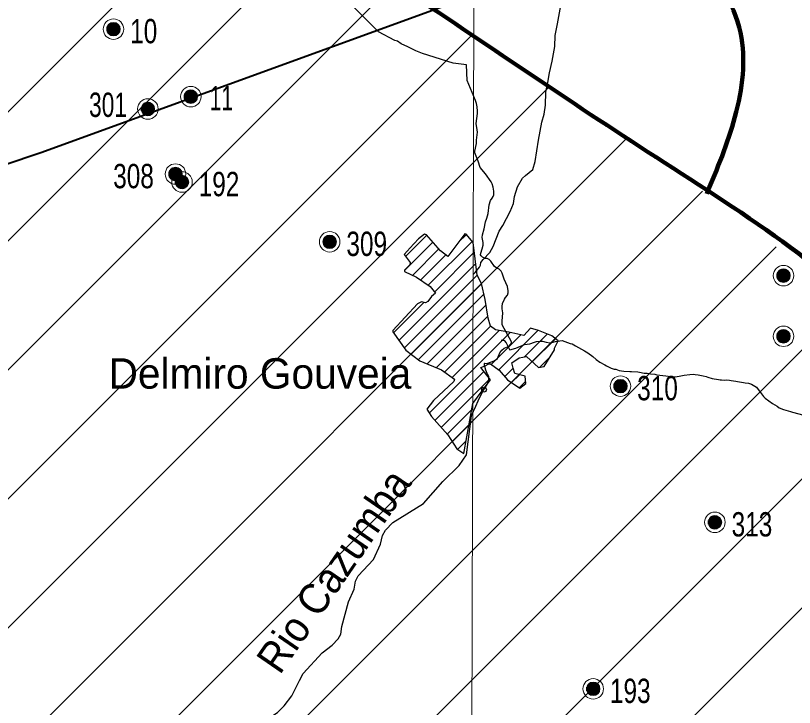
# Model space of a CAD drawing. Extents: x 553962 to 842807, y 8883888 to 9032388.
# Drawn here: x 602280 to 615088, y 8956198 to 8967573 of the extents above; entities that cross this region are included whole.
import ezdxf
from ezdxf.enums import TextEntityAlignment as Align

# ---------------------------------------------------------------- set-up
doc = ezdxf.new("R2010")
doc.units = 0
doc.header["$LTSCALE"] = 160
doc.header["$PDMODE"] = 32
doc.header["$PDSIZE"] = 80
for name, color, linetype, lineweight in [('15', 7, 'Continuous', 25), ('2', 7, 'Continuous', 13), ('21', 7, 'Continuous', 25), ('22', 7, 'Continuous', 35), ('27', 7, 'Continuous', 90), ('28', 7, 'Continuous', 13), ('30', 7, 'Continuous', 13), ('32', 7, 'Continuous', 13), ('33', 7, 'Continuous', 13)]:
    doc.layers.add(name, color=color, linetype=linetype, lineweight=lineweight)
doc.layers.add('29', color=7, linetype='Continuous')

msp = doc.modelspace()

# ---------------------------------------------------------------- linework, layer by layer
at = {"layer": '15'}
for points in [[(610973, 8965953.3), (610994.3, 8966098.6), (611002.5, 8966316), (611033.2, 8966472.2), (611059.2, 8966633.6), (611105, 8966822.9), (611145.7, 8967062.3), (611155.3, 8967247.7), (611194.3, 8967437), (611259.2, 8967798.7), (611279.7, 8967975), (611318.7, 8968135.3), (611346, 8968249.5), (611361.8, 8968386.8), (611360.5, 8968467.9)], [(609806.8, 8963316.2), (609840.1, 8963350.5), (609910.5, 8963433.7), (609927.6, 8963470.8), (609929.6, 8963512.9), (609970.7, 8963564), (610080.1, 8963678.4), (610134.1, 8963777.6), (610234.6, 8964027.2), (610293.4, 8964122.4), (610411.7, 8964351), (610469.1, 8964484.3), (610483.5, 8964599.5), (610535.5, 8964754.8), (610616.8, 8964899.1), (610667.4, 8964945.3), (610786.4, 8965043.6), (610825.3, 8965173.9), (610880.8, 8965525.5), (610933.4, 8965820.1), (610973, 8965953.3)], [(610264.1, 8962237.4), (610311.1, 8962234.5), (610316, 8962231.5), (610349.4, 8962192.5), (610374.6, 8962139.5), (610404.7, 8962083.4), (610408.2, 8962079.4), (610506.1, 8962105.6), (610649.1, 8962166.9), (610736.5, 8962174.1), (610812.1, 8962204.2), (610848.7, 8962215.3), (610911.8, 8962219.4), (610943.7, 8962217.5), (611006.1, 8962203.6), (611065.8, 8962194.6), (611093.8, 8962196.7), (611122.5, 8962202.7), (611157.7, 8962212.8), (611189.8, 8962219.9), (611269.6, 8962231), (611402.6, 8962182.1), (611435.5, 8962173.2), (611490.1, 8962144.2), (611638.5, 8962063.3), (611691.1, 8962029.4), (611771.1, 8961966.4), (611829.3, 8961918.4), (611889.1, 8961876.4), (611971.1, 8961828.5), (611997.8, 8961813.5), (612050.6, 8961788.6), (612077, 8961777.6), (612125.6, 8961761.6), (612153.7, 8961756.7), (612204.9, 8961738.7), (612281.6, 8961727.8), (612380.1, 8961723), (612410.5, 8961723), (612515.1, 8961715.2), (612566.3, 8961705.2), (612591.9, 8961698.3), (612616.6, 8961694.3), (612643, 8961692.3), (612669.5, 8961691.4), (612719.8, 8961683.5), (612795.6, 8961675.6), (612823.8, 8961668.6), (612973.7, 8961650.8), (613053, 8961636.9), (613101.5, 8961632), (613128.9, 8961635), (613158.8, 8961641.1), (613190.5, 8961643.1), (613218.4, 8961648.2), (613277.2, 8961662.3), (613367.6, 8961672.5), (613367.6, 8961672.5), (613430.5, 8961675.6)], [(613430.5, 8961675.6), (613458, 8961672.6), (613506.5, 8961664.7), (613559.4, 8961652.7), (613589.4, 8961648.8), (613635.3, 8961637.8), (613663.5, 8961627.8), (613738.4, 8961606.9), (613840.6, 8961591.1), (613866.3, 8961585.1), (613888.9, 8961581.1), (613942.1, 8961579.2), (613971.7, 8961581.3), (614023.1, 8961578.3), (614049.5, 8961572.4), (614124.5, 8961561.5), (614153.6, 8961554.5), (614252.3, 8961537.6), (614280.5, 8961536.7), (614332.5, 8961530.8), (614382, 8961510.8), (614463.3, 8961460.9), (614523.8, 8961379.8), (614532.2, 8961372.8), (614580.2, 8961308.8), (614605.9, 8961280.8), (614728.6, 8961192.9), (614806.5, 8961149.9), (614838.9, 8961123.9), (614908, 8961095), (615024.6, 8961065.1), (615056.6, 8961054.2), (615245.1, 8961000.4)]]:
    msp.add_lwpolyline(points, dxfattribs=at)
at = {"layer": '15', "lineweight": 40}
msp.add_lwpolyline([(602091.6, 8965119.9), (602697.1, 8965318.9), (609861, 8967928.7)], dxfattribs=at)
at = {"layer": '2'}
msp.add_lwpolyline([(609971.9, 9023551.8), (609764.7, 8949706.7), (609702.8, 8928779.6)], dxfattribs=at)
at = {"layer": '21'}
for points in [[(608515.8, 8967162.6), (608251.1, 8967306.9), (607860.2, 8967694.8), (607703.2, 8967850.5)], [(609474.2, 8966790.4), (608973.4, 8966950.1), (608864.6, 8966990.5), (608731.8, 8967057), (608620.3, 8967109.1), (608563.4, 8967149.5), (608515.8, 8967162.6)], [(609841.5, 8966176.9), (609704.1, 8966503.7), (609693, 8966762.7), (609474.2, 8966790.4)], [(610371.4, 8962976.2), (610379.8, 8963013.8), (610382.1, 8963047.9), (610367.5, 8963120), (610314.8, 8963239.1), (610282.3, 8963338.2), (610265.4, 8963370.2), (610232.8, 8963402.2), (610193.3, 8963421.2), (610157.8, 8963448.2), (610095.6, 8963532.2), (610066.7, 8963561.2), (610036.6, 8963580.2), (610003.6, 8963581.1), (609956.2, 8963599.1), (609936, 8963623.1), (609928.6, 8963640.1), (609929.5, 8963669.1), (609954.4, 8963735.3), (609968.3, 8963800.4), (609967.7, 8963842.5), (609955.3, 8963923.6), (609957.6, 8963969.7), (609987.3, 8964065.8), (610009.7, 8964184.1), (610029.9, 8964242.2), (610049.4, 8964318.3), (610070.6, 8964459.6), (610090.6, 8964534.7), (610118.8, 8964569.8), (610136.5, 8964599.9), (610143.2, 8964627), (610143.3, 8964686.1), (610132.5, 8964751.1), (610117.5, 8964805.2), (610101.9, 8964839.2), (610009.9, 8964971.3), (609920.5, 8965076.3), (609887.1, 8965177.4), (609832.3, 8965315.6), (609830, 8965343.6), (609859.8, 8965469.8), (609861.1, 8965523.9), (609875.2, 8965654.1), (609872.3, 8965696.2), (609853, 8965796.3), (609874, 8965961.6), (609874.8, 8965999.7), (609869.2, 8966072.8), (609858.8, 8966126.9), (609841.5, 8966176.9)], [(609982.1, 8961422.7), (610037.1, 8961507.9), (610064.5, 8961578.1), (610064.2, 8961638.2), (610040.6, 8961677.2), (610038.1, 8961690.2), (610013.3, 8961743.3), (609992.6, 8961823.3), (609993.5, 8961853.4), (609997.6, 8961856.4), (610025.7, 8961851.5), (610048.1, 8961855.5), (610148.5, 8961896.7), (610207.6, 8961933.9), (610245.1, 8962026.1), (610277.6, 8962073.2), (610312.8, 8962103.3), (610398.6, 8962138.5), (610419.5, 8962164.6), (610435.7, 8962195.6), (610437.2, 8962206.7), (610284.5, 8962485.8), (610279.8, 8962547.9), (610295.5, 8962684.2), (610281.3, 8962752.3), (610279.8, 8962791.3), (610289, 8962838.4), (610320, 8962910.6), (610338.8, 8962938.6), (610371.4, 8962976.2)], [(606950.7, 8956641.4), (607010.7, 8956757.8), (607320.7, 8957095.6), (607486.4, 8957220.9), (607586.3, 8957325.3), (607630.8, 8957401.7), (607645.7, 8957526.8), (607756.7, 8957933.8), (607847.4, 8958140.8), (607868.9, 8958272.7), (607915.5, 8958363.8), (608166.1, 8958629.3), (608279.8, 8958879.3), (608317, 8959022.3), (608365.8, 8959111.5), (608484.8, 8959236.8), (608990.2, 8959553.2), (609306.9, 8959910.2), (609576.6, 8960175.8), (609697.7, 8960350), (609780.5, 8960992), (609809.8, 8961070.9), (609834, 8961110), (609904.8, 8961278.4), (609982.1, 8961422.7)], [(606039.3, 8955103.8), (605929.6, 8955224.5), (605999.4, 8955353.7), (606180, 8955619.3), (606269.2, 8955840.2), (606360.2, 8955926.9), (606411.5, 8955999.5), (606589.9, 8956112.1), (606699.8, 8956226.1), (606821.6, 8956390.6), (606950.7, 8956641.4)]]:
    msp.add_lwpolyline(points, dxfattribs=at)
msp.add_point((609982.1, 8961422.7), dxfattribs=at)
at = {"layer": '27'}
for points in [[(607019.9, 8987628.8), (608117.9, 8987072.5), (609319, 8986220.3), (609831, 8985717.6), (610444.6, 8985240.9), (611083, 8984865.7), (611314.6, 8984437), (611367.4, 8984108.2), (611371.5, 8983424.7), (611351.3, 8982538.5), (611228.8, 8981727.5), (611158.3, 8980739.6), (611137.7, 8979929.4), (611547.1, 8979552.5), (611828.5, 8979301.3), (612340.6, 8978773.3), (612648.8, 8978294.5), (612832.8, 8977308.5), (612940.5, 8976321.9), (612949.5, 8974803), (612829.3, 8973612.2), (613105.4, 8971372.7), (613572.8, 8968712.3), (614200.8, 8967292.3), (614110, 8965907), (613645.9, 8964639.4)], [(592698.5, 8977198.4), (599903.5, 8973292.7), (608459.2, 8968138.2), (612674.8, 8965332.6), (616842, 8962096.4), (620005, 8958671.2), (621134, 8957974.7), (621473.4, 8956805.3), (621586.2, 8956597.5)]]:
    msp.add_spline(points, degree=3, dxfattribs=at)
at = {"layer": '28'}
for p, q in [((608695, 8963614), (609043.8, 8963962.7)), ((609563.2, 8963845.7), (609693.2, 8963975.7)), ((608674.7, 8963381.5), (609142.5, 8963849.3)), ((609067.6, 8963138), (609789.3, 8963859.7)), ((608806.7, 8963301.4), (609241.2, 8963735.9)), ((608941.3, 8963223.9), (609355.5, 8963638.1)), ((609168.8, 8963027.1), (609824.2, 8963682.5)), ((608584.4, 8962230.6), (609847.7, 8963493.9)), ((608672.5, 8962106.6), (609871.3, 8963305.3)), ((608783.2, 8962005), (609941.7, 8963163.6)), ((608903.3, 8961913.1), (609981.4, 8962991.2)), ((608496.3, 8962354.6), (608996.6, 8962854.9)), ((609046.8, 8961844.4), (610016, 8962813.7)), ((609196.1, 8961781.6), (610045.5, 8962631)), ((609334.8, 8961708.2), (610091.6, 8962464.9)), ((609084.4, 8961033.5), (610412, 8962361.1)), ((609459.4, 8961620.6), (610232.8, 8962394)), ((610101.3, 8961838.2), (610588.7, 8962325.7)), ((610225, 8961749.8), (610872.8, 8962397.7)), ((610647, 8961959.7), (611023.9, 8962336.6)), ((610777.6, 8961878.2), (611158.4, 8962259)), ((610901.6, 8961790.1), (611061.8, 8961950.3)), ((610325.2, 8961637.9), (610461.4, 8961774.1)), ((609177.2, 8960914.1), (609983.4, 8961720.3)), ((610438, 8961538.6), (610567, 8961667.6)), ((609277.1, 8960801.9), (610077.6, 8961602.5)), ((610562.8, 8961451.2), (610668.2, 8961556.7)), ((609377, 8960689.7), (609782.9, 8961095.6)), ((609461.7, 8960562.3), (609736.7, 8960837.3)), ((609550.4, 8960438.8), (609690.6, 8960579))]:
    msp.add_line(p, q, dxfattribs=at)
at = {"layer": '28', "lineweight": 25}
for points in [[(609804.3, 8963841.6), (609692.8, 8963976.2), (609666.6, 8963982.7), (609387.8, 8963613.5), (609268.7, 8963704.3), (609037.7, 8963969.7), (609005.2, 8963976.3), (608907.9, 8963902.9), (608765.2, 8963749.4), (608768.4, 8963752.9)], [(609800.8, 8961196.1), (609951.3, 8961405.5), (610091.2, 8961585.5), (609931.3, 8961785.4), (610001.3, 8961815.4), (610061.2, 8961845.4), (610091.2, 8961845.4), (610231.1, 8961745.4), (610371.1, 8961585.5), (610570.9, 8961445.5), (610670.8, 8961525.5), (610660.9, 8961645.5), (610491, 8961685.5), (610461, 8961775.4), (610441, 8961865.4), (610560.9, 8961945.4), (610680.8, 8961965.4), (610880.7, 8961785.4), (610970.7, 8961805.4), (611140.5, 8962075.3), (611140.5, 8962105.3), (611200.5, 8962225.3), (611100.6, 8962305.2), (610880.7, 8962395.2), (610750.8, 8962435.2), (610640.9, 8962315.2), (610391, 8962365.2), (610171.2, 8962405.2), (610091.2, 8962465.2), (610051.2, 8962595.2), (610001.3, 8962905.1), (609941.3, 8963165), (609871.4, 8963304.9), (609804.3, 8963841.6)], [(608768.4, 8963752.9), (608671.8, 8963644.5), (608771.6, 8963513.5), (608763, 8963472.8), (608674.7, 8963384.3), (608674.6, 8963362.6), (608871.1, 8963271.6), (609098.6, 8963116.9), (609185.2, 8963006.2), (609122.6, 8962955.4), (609059.5, 8962870.7), (609020.3, 8962848.1), (608953.3, 8962867.3), (608890.2, 8962830.9), (608482.3, 8962396.3), (608482.2, 8962374.6), (608698.7, 8962069.7), (608927.4, 8961894.7), (609281.9, 8961745.5), (609500, 8961592.1), (609485, 8961557.5), (609154.4, 8961246.1), (609040.8, 8961101.4), (609119, 8960979.5), (609387.8, 8960677.5), (609534.3, 8960449.1), (609653.8, 8960372.8), (609800.8, 8961196.1)]]:
    msp.add_lwpolyline(points, dxfattribs=at)
at = {"layer": '30'}
for p, q in [((592621.9, 8956455.3), (605901.8, 8969735.2)), ((594957.1, 8956669.2), (607207.6, 8968919.8)), ((597530.8, 8957121.6), (608512.7, 8968103.5)), ((599342.4, 8956811.9), (609798.3, 8967267.8)), ((601224.7, 8956572.8), (611074.7, 8966422.8)), ((602304.7, 8955531.6), (612336.4, 8965563.2)), ((603439.1, 8954544.7), (613579.2, 8964684.7)), ((606166.4, 8955150.6), (614785.7, 8963769.9)), ((606871.9, 8953734.8), (615955.3, 8962818.2)), ((607896.9, 8952638.5), (617108.2, 8961849.8)), ((609012.2, 8951632.4), (618151, 8960771.3))]:
    msp.add_line(p, q, dxfattribs=at)
at = {"layer": '32'}
for p, q in [((605053, 8966270), (605053, 8966210)), ((605063, 8966290), (605063, 8966190)), ((605073, 8966310), (605073, 8966170)), ((605083, 8966320), (605083, 8966160)), ((605093, 8966330), (605093, 8966150)), ((605103, 8966340), (605103, 8966140)), ((605113, 8966340), (605113, 8966140)), ((605123, 8966340), (605123, 8966140)), ((605133, 8966350), (605133, 8966130)), ((605143, 8966350), (605143, 8966130)), ((605153, 8966350), (605153, 8966130)), ((605163, 8966350), (605163, 8966130)), ((605173, 8966350), (605173, 8966130)), ((605183, 8966350), (605183, 8966130)), ((605193, 8966350), (605193, 8966130)), ((605203, 8966340), (605203, 8966140)), ((605213, 8966340), (605213, 8966140)), ((605223, 8966330), (605223, 8966150)), ((605233, 8966320), (605233, 8966160)), ((605243, 8966310), (605243, 8966170)), ((605253, 8966300), (605253, 8966180)), ((605263, 8966280), (605263, 8966200)), ((604396, 8966137), (604396, 8965937)), ((604406, 8966137), (604406, 8965937)), ((604416, 8966137), (604416, 8965937)), ((604426, 8966147), (604426, 8965927)), ((604436, 8966147), (604436, 8965927)), ((604446, 8966147), (604446, 8965927)), ((604456, 8966147), (604456, 8965927)), ((604466, 8966147), (604466, 8965927)), ((604476, 8966147), (604476, 8965927)), ((604486, 8966147), (604486, 8965927)), ((604496, 8966137), (604496, 8965937)), ((604506, 8966137), (604506, 8965937)), ((604346, 8966067), (604346, 8966007)), ((604356, 8966087), (604356, 8965987)), ((604366, 8966107), (604366, 8965967)), ((604376, 8966117), (604376, 8965957)), ((604386, 8966127), (604386, 8965947)), ((604516, 8966127), (604516, 8965947)), ((604526, 8966117), (604526, 8965957)), ((604536, 8966107), (604536, 8965967)), ((604546, 8966097), (604546, 8965977)), ((604556, 8966077), (604556, 8965997))]:
    msp.add_line(p, q, dxfattribs=at)
for centre, radius in [((605163, 8966240), 168.7), ((605163, 8966240), 111), ((604456, 8966037), 168.7), ((604456, 8966037), 111)]:
    msp.add_circle(centre, radius, dxfattribs=at)
at = {"layer": '33'}
for p, q in [((603800, 8967420), (603800, 8967280)), ((603810, 8967430), (603810, 8967270)), ((603820, 8967440), (603820, 8967260)), ((603830, 8967450), (603830, 8967250)), ((603840, 8967450), (603840, 8967250)), ((603850, 8967450), (603850, 8967250)), ((603860, 8967460), (603860, 8967240)), ((603870, 8967460), (603870, 8967240)), ((603880, 8967460), (603880, 8967240)), ((603890, 8967460), (603890, 8967240)), ((603900, 8967460), (603900, 8967240)), ((603910, 8967460), (603910, 8967240)), ((603920, 8967460), (603920, 8967240)), ((603930, 8967450), (603930, 8967250)), ((603940, 8967450), (603940, 8967250)), ((603950, 8967440), (603950, 8967260)), ((603960, 8967430), (603960, 8967270)), ((603970, 8967420), (603970, 8967280)), ((603980, 8967410), (603980, 8967290)), ((603780, 8967380), (603780, 8967320)), ((603790, 8967400), (603790, 8967300)), ((603990, 8967390), (603990, 8967310)), ((604800, 8964997), (604800, 8964937)), ((604810, 8965017), (604810, 8964917)), ((604820, 8965037), (604820, 8964897)), ((604830, 8965047), (604830, 8964887)), ((604840, 8965057), (604840, 8964877)), ((604850, 8965067), (604850, 8964867)), ((604860, 8965067), (604860, 8964867)), ((604870, 8965067), (604870, 8964867)), ((604880, 8965077), (604880, 8964857)), ((604890, 8965077), (604890, 8964857)), ((604900, 8965077), (604900, 8964857)), ((604910, 8965077), (604910, 8964857)), ((604920, 8965077), (604920, 8964857)), ((604930, 8965077), (604930, 8964857)), ((604940, 8965077), (604940, 8964857)), ((604950, 8965067), (604950, 8964867)), ((604960, 8965067), (604960, 8964867)), ((604970, 8965057), (604970, 8964877)), ((604980, 8965047), (604980, 8964887)), ((604990, 8965037), (604990, 8964897)), ((605000, 8965027), (605000, 8964907)), ((605010, 8965007), (605010, 8964927)), ((604907, 8964866), (604907, 8964806)), ((604917, 8964886), (604917, 8964786)), ((604927, 8964906), (604927, 8964766)), ((604937, 8964916), (604937, 8964756)), ((604947, 8964926), (604947, 8964746)), ((604957, 8964936), (604957, 8964736)), ((604967, 8964936), (604967, 8964736)), ((604977, 8964936), (604977, 8964736)), ((604987, 8964946), (604987, 8964726)), ((604997, 8964946), (604997, 8964726)), ((605007, 8964946), (605007, 8964726)), ((605017, 8964946), (605017, 8964726)), ((605027, 8964946), (605027, 8964726)), ((605037, 8964946), (605037, 8964726)), ((605047, 8964946), (605047, 8964726)), ((605057, 8964936), (605057, 8964736)), ((605067, 8964936), (605067, 8964736)), ((605077, 8964926), (605077, 8964746)), ((605087, 8964916), (605087, 8964756)), ((605097, 8964906), (605097, 8964766)), ((605107, 8964896), (605107, 8964776)), ((605117, 8964876), (605117, 8964796)), ((607386, 8963953), (607386, 8963753)), ((607396, 8963953), (607396, 8963753)), ((607406, 8963953), (607406, 8963753)), ((607416, 8963963), (607416, 8963743)), ((607426, 8963963), (607426, 8963743)), ((607436, 8963963), (607436, 8963743)), ((607446, 8963963), (607446, 8963743)), ((607456, 8963963), (607456, 8963743)), ((607466, 8963963), (607466, 8963743)), ((607476, 8963963), (607476, 8963743)), ((607486, 8963953), (607486, 8963753)), ((607496, 8963953), (607496, 8963753)), ((607336, 8963883), (607336, 8963823)), ((607346, 8963903), (607346, 8963803)), ((607356, 8963923), (607356, 8963783)), ((607366, 8963933), (607366, 8963773)), ((607376, 8963943), (607376, 8963763)), ((607506, 8963943), (607506, 8963763)), ((607516, 8963933), (607516, 8963773)), ((607526, 8963923), (607526, 8963783)), ((607536, 8963913), (607536, 8963793)), ((607546, 8963893), (607546, 8963813)), ((614799, 8963327), (614799, 8963267)), ((614809, 8963347), (614809, 8963247)), ((614819, 8963367), (614819, 8963227)), ((614829, 8963377), (614829, 8963217)), ((614839, 8963387), (614839, 8963207)), ((614849, 8963397), (614849, 8963197)), ((614859, 8963397), (614859, 8963197)), ((614869, 8963397), (614869, 8963197)), ((614879, 8963407), (614879, 8963187)), ((614889, 8963407), (614889, 8963187)), ((614899, 8963407), (614899, 8963187)), ((614909, 8963407), (614909, 8963187)), ((614919, 8963407), (614919, 8963187)), ((614929, 8963407), (614929, 8963187)), ((614939, 8963407), (614939, 8963187)), ((614949, 8963397), (614949, 8963197)), ((614959, 8963397), (614959, 8963197)), ((614969, 8963387), (614969, 8963207)), ((614979, 8963377), (614979, 8963217)), ((614989, 8963367), (614989, 8963227)), ((614999, 8963357), (614999, 8963237)), ((615009, 8963337), (615009, 8963257)), ((614799, 8962330), (614799, 8962270)), ((614809, 8962350), (614809, 8962250)), ((614819, 8962370), (614819, 8962230)), ((614829, 8962380), (614829, 8962220)), ((614839, 8962390), (614839, 8962210)), ((614849, 8962400), (614849, 8962200)), ((614859, 8962400), (614859, 8962200)), ((614869, 8962400), (614869, 8962200)), ((614879, 8962410), (614879, 8962190)), ((614889, 8962410), (614889, 8962190)), ((614899, 8962410), (614899, 8962190)), ((614909, 8962410), (614909, 8962190)), ((614919, 8962410), (614919, 8962190)), ((614929, 8962410), (614929, 8962190)), ((614939, 8962410), (614939, 8962190)), ((614949, 8962400), (614949, 8962200)), ((614959, 8962400), (614959, 8962200)), ((614969, 8962390), (614969, 8962210)), ((614979, 8962380), (614979, 8962220)), ((614989, 8962370), (614989, 8962230)), ((614999, 8962360), (614999, 8962240)), ((615009, 8962340), (615009, 8962260)), ((612128, 8961530), (612128, 8961430)), ((612138, 8961550), (612138, 8961410)), ((612148, 8961560), (612148, 8961400)), ((612158, 8961570), (612158, 8961390)), ((612168, 8961580), (612168, 8961380)), ((612178, 8961580), (612178, 8961380)), ((612188, 8961580), (612188, 8961380)), ((612198, 8961590), (612198, 8961370)), ((612208, 8961590), (612208, 8961370)), ((612218, 8961590), (612218, 8961370)), ((612228, 8961590), (612228, 8961370)), ((612238, 8961590), (612238, 8961370)), ((612248, 8961590), (612248, 8961370)), ((612258, 8961590), (612258, 8961370)), ((612268, 8961580), (612268, 8961380)), ((612278, 8961580), (612278, 8961380)), ((612288, 8961570), (612288, 8961390)), ((612298, 8961560), (612298, 8961400)), ((612308, 8961550), (612308, 8961410)), ((612318, 8961540), (612318, 8961420)), ((612328, 8961520), (612328, 8961440)), ((612118, 8961510), (612118, 8961450)), ((613721, 8959341), (613721, 8959141)), ((613731, 8959341), (613731, 8959141)), ((613741, 8959341), (613741, 8959141)), ((613751, 8959351), (613751, 8959131)), ((613761, 8959351), (613761, 8959131)), ((613771, 8959351), (613771, 8959131)), ((613781, 8959351), (613781, 8959131)), ((613791, 8959351), (613791, 8959131)), ((613801, 8959351), (613801, 8959131)), ((613811, 8959351), (613811, 8959131)), ((613821, 8959341), (613821, 8959141)), ((613831, 8959341), (613831, 8959141)), ((613671, 8959271), (613671, 8959211)), ((613681, 8959291), (613681, 8959191)), ((613691, 8959311), (613691, 8959171)), ((613701, 8959321), (613701, 8959161)), ((613711, 8959331), (613711, 8959151)), ((613841, 8959331), (613841, 8959151)), ((613851, 8959321), (613851, 8959161)), ((613861, 8959311), (613861, 8959171)), ((613871, 8959301), (613871, 8959181)), ((613881, 8959281), (613881, 8959201)), ((611670, 8956533), (611670, 8956473)), ((611680, 8956553), (611680, 8956453)), ((611690, 8956573), (611690, 8956433)), ((611700, 8956583), (611700, 8956423)), ((611710, 8956593), (611710, 8956413)), ((611720, 8956603), (611720, 8956403)), ((611730, 8956603), (611730, 8956403)), ((611740, 8956603), (611740, 8956403)), ((611750, 8956613), (611750, 8956393)), ((611760, 8956613), (611760, 8956393)), ((611770, 8956613), (611770, 8956393)), ((611780, 8956613), (611780, 8956393)), ((611790, 8956613), (611790, 8956393)), ((611800, 8956613), (611800, 8956393)), ((611810, 8956613), (611810, 8956393)), ((611820, 8956603), (611820, 8956403)), ((611830, 8956603), (611830, 8956403)), ((611840, 8956593), (611840, 8956413)), ((611850, 8956583), (611850, 8956423)), ((611860, 8956573), (611860, 8956433)), ((611870, 8956563), (611870, 8956443)), ((611880, 8956543), (611880, 8956463))]:
    msp.add_line(p, q, dxfattribs=at)
for centre, radius in [((603890, 8967350), 168.7), ((603890, 8967350), 111), ((604910, 8964967), 168.7), ((604910, 8964967), 111), ((605017, 8964836), 168.7), ((605017, 8964836), 111), ((607446, 8963853), 168.7), ((607446, 8963853), 111), ((614909, 8963297), 168.7), ((614909, 8963297), 111), ((614909, 8962300), 168.7), ((614909, 8962300), 111), ((612228, 8961480), 168.7), ((612228, 8961480), 111), ((613781, 8959241), 168.7), ((613781, 8959241), 111), ((611780, 8956503), 168.7), ((611780, 8956503), 111)]:
    msp.add_circle(centre, radius, dxfattribs=at)

# ---------------------------------------------------------------- texts
at = {"layer": '22', "width": 0.95}
msp.add_text('Rio Cazumba', height=500, rotation=55.429, dxfattribs=at).set_placement((607716.8, 8958303), align=Align.CENTER)
at = {"layer": '29'}
msp.add_text('Delmiro Gouveia', height=500, dxfattribs=at).set_placement((603808.9, 8961438.8))
at = {"layer": '32'}
for s, width, p in [('11', 0.65, (605470.8, 8966016.3)), ('301', 0.7, (603488, 8965906.2))]:
    msp.add_text(s, height=400, dxfattribs=dict(at, width=width)).set_placement(p)
at = {"layer": '33', "width": 0.75}
for s, p in [('10', (604164.2, 8967117.1)), ('308', (603885.2, 8964734.1)), ('192', (605291.2, 8964603.1)), ('309', (607720.2, 8963620.1)), ('310', (612502.2, 8961247.1)), ('313', (614055.2, 8959008.1)), ('193', (612054.2, 8956270.1))]:
    msp.add_text(s, height=400, dxfattribs=at).set_placement(p)

doc.saveas('drawing.dxf')
